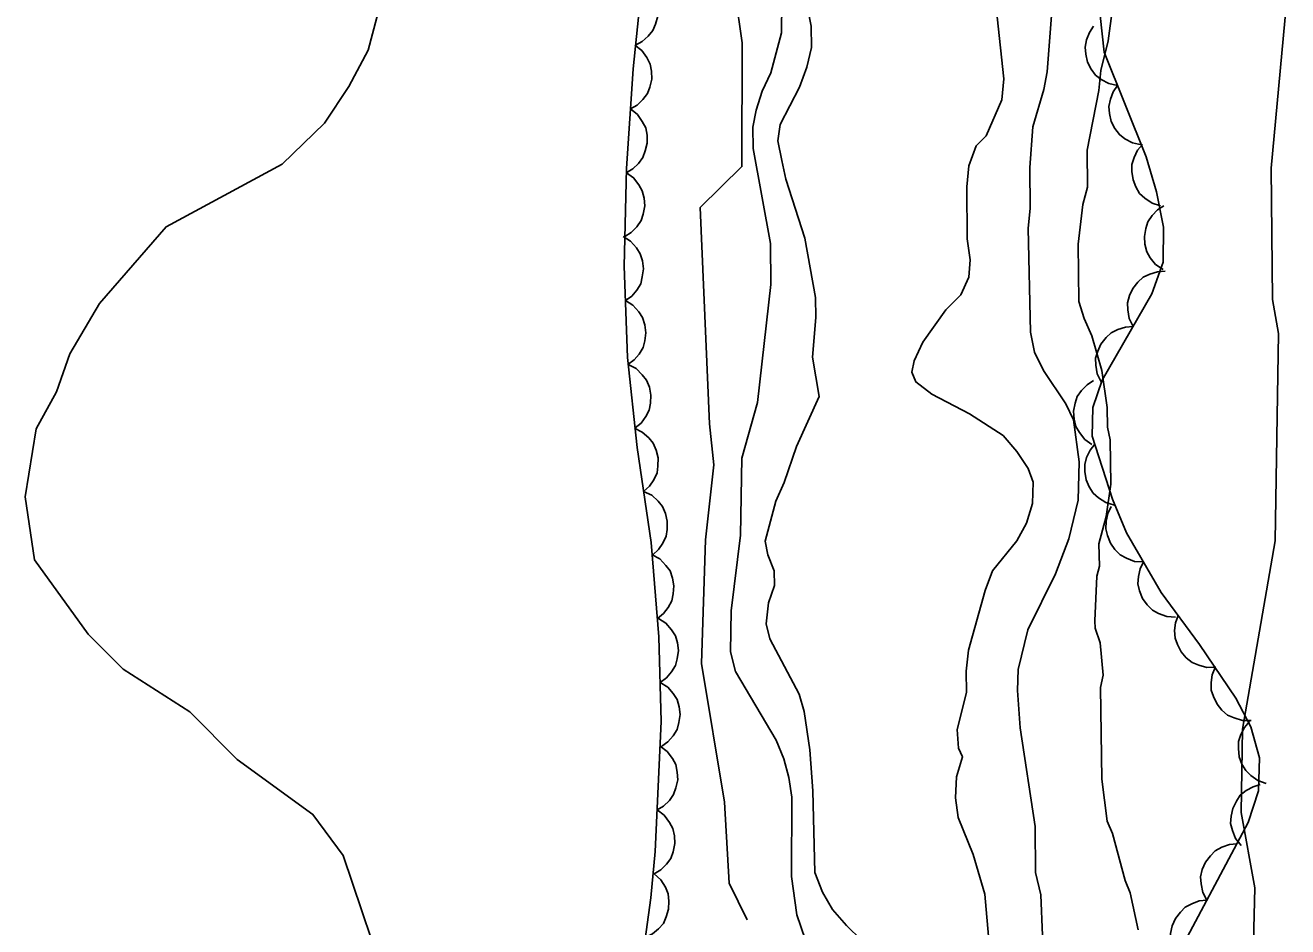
# Model space of a CAD drawing. Extents: x 282461 to 284471, y 5554090 to 5557646.
# Drawn here: x 283431 to 283490.2, y 5556473.6 to 5556515.9 of the extents above; entities that cross this region are included whole.
import ezdxf

# ---------------------------------------------------------------- set-up
doc = ezdxf.new("R2010")
doc.units = 0
for name, color, linetype in [('Niveau 2', 7, 'Continuous'), ('Niveau 4', 7, 'Continuous'), ('Niveau 44', 7, 'Continuous'), ('Niveau 7', 7, 'Continuous')]:
    doc.layers.add(name, color=color, linetype=linetype)

msp = doc.modelspace()

# ---------------------------------------------------------------- linework, layer by layer
at = {"layer": 'Niveau 2'}
for points in [[(283489.26, 5556564.72), (283488.56, 5556562.25), (283487.59, 5556556.06), (283487.96, 5556542.85), (283488.58, 5556535.72), (283489.23, 5556533.4), (283489.71, 5556529.74), (283489.28, 5556524.83), (283489.96, 5556521.48), (283490.21, 5556517.66), (283489.43, 5556509.22), (283489.49, 5556503.05)], [(283464.84, 5556473.94), (283464, 5556475.66), (283463.77, 5556479.46), (283462.7, 5556485.96), (283462.89, 5556491.77), (283463.27, 5556495.29), (283463.07, 5556497.21), (283462.63, 5556507.36), (283464.59, 5556509.29), (283464.61, 5556515.1), (283464.28, 5556517.4), (283464.86, 5556520.9), (283467.31, 5556531.32), (283469.64, 5556538.66), (283470.02, 5556538.92), (283471.15, 5556543.9), (283471.23, 5556553.29), (283471.42, 5556554.08), (283470.82, 5556556.8), (283471.38, 5556558.43), (283471.36, 5556560.41), (283471.47, 5556561.23), (283471.46, 5556561.92), (283471.78, 5556564.48)], [(283448, 5556518.37), (283447.06, 5556514.75), (283446.14, 5556513.04), (283445.01, 5556511.33), (283443.01, 5556509.4), (283437.57, 5556506.46), (283434.44, 5556502.86), (283433.06, 5556500.5), (283432.43, 5556498.71), (283431.48, 5556496.98), (283430.96, 5556493.79), (283431.4, 5556490.83), (283433.92, 5556487.34), (283435.56, 5556485.7), (283438.68, 5556483.69), (283440.9, 5556481.46), (283444.46, 5556478.88), (283445.88, 5556476.95), (283448.09, 5556470.42)], [(283481.99, 5556516.7), (283481.78, 5556515.19), (283481.44, 5556513.79), (283481.34, 5556512.86), (283480.79, 5556510.06), (283480.81, 5556508.32), (283480.59, 5556507.5), (283480.37, 5556505.64), (283480.41, 5556502.96), (283480.65, 5556502.15), (283481.01, 5556501.34), (283481.49, 5556499.72)], [(283488.61, 5556472.88), (283488.67, 5556475.43), (283488.02, 5556478.97), (283488.09, 5556482.89), (283489.62, 5556491.73), (283489.78, 5556501.46), (283489.49, 5556503.05)], [(283481.49, 5556499.72), (283481.74, 5556497.98), (283481.75, 5556497.05), (283481.88, 5556496.47), (283481.9, 5556494.38), (283481.69, 5556492.86), (283481.35, 5556491.58), (283481.37, 5556490.53), (283481.25, 5556490.07), (283481.16, 5556487.97), (283481.17, 5556487.63), (283481.41, 5556486.93), (283481.54, 5556485.42), (283481.43, 5556484.84), (283481.48, 5556480.54), (283481.74, 5556478.56), (283481.98, 5556477.98), (283482.58, 5556475.78), (283482.82, 5556475.2), (283483.19, 5556473.46)]]:
    msp.add_lwpolyline(points, dxfattribs=at)
at = {"layer": 'Niveau 4'}
for points in [[(283467.66, 5556516.8), (283467.85, 5556515.87), (283467.86, 5556514.88)], [(283476.54, 5556468.87), (283476, 5556475.14), (283475.45, 5556477), (283474.74, 5556478.73), (283474.61, 5556479.66), (283474.66, 5556480.65), (283474.94, 5556481.58), (283474.76, 5556481.99), (283474.69, 5556482.86), (283475.13, 5556484.61), (283475.12, 5556485.6), (283475.23, 5556486.59), (283476.01, 5556489.39), (283476.35, 5556490.32), (283477.49, 5556491.73), (283477.95, 5556492.55), (283478.23, 5556493.48), (283478.27, 5556494.47), (283478.03, 5556495.11), (283477.5, 5556495.92), (283476.85, 5556496.67), (283475.27, 5556497.69), (283473.51, 5556498.61), (283472.75, 5556499.18), (283472.57, 5556499.64), (283472.68, 5556500.17), (283473.08, 5556501.04), (283474.17, 5556502.57), (283474.86, 5556503.27), (283475.25, 5556504.09), (283475.3, 5556504.91), (283475.17, 5556505.89), (283475.15, 5556508.33), (283475.25, 5556509.32), (283475.59, 5556510.26), (283476.05, 5556510.73), (283476.79, 5556512.42), (283476.89, 5556513.41), (283476.57, 5556516.32)], [(283467.86, 5556514.88), (283467.64, 5556513.95), (283467.3, 5556513.01), (283466.39, 5556511.26), (283466.28, 5556510.5), (283466.47, 5556509.57), (283466.65, 5556508.7), (283467.55, 5556505.92), (283468.05, 5556503.14), (283468.06, 5556502.21), (283467.91, 5556500.34), (283468.22, 5556498.49), (283467.15, 5556496.15), (283466.58, 5556494.46), (283466.19, 5556493.58), (283465.68, 5556491.71), (283465.81, 5556491.07), (283466.11, 5556490.32), (283466.12, 5556489.62), (283465.84, 5556488.81), (283465.73, 5556487.82), (283465.91, 5556487.12), (283467.28, 5556484.52), (283467.52, 5556483.71), (283467.78, 5556481.91), (283467.92, 5556479.99), (283468.02, 5556476.16), (283468.38, 5556475.23), (283468.85, 5556474.42), (283469.5, 5556473.67), (283470.91, 5556472.29)]]:
    msp.add_lwpolyline(points, dxfattribs=at)
at = {"layer": 'Niveau 44'}
for points in [[(283459.96, 5556518.44), (283459.49, 5556513.87), (283459.17, 5556509.19), (283459.07, 5556504.61), (283459.23, 5556500.32), (283459.68, 5556496.11), (283460.33, 5556491.64), (283460.7, 5556487.22), (283460.8, 5556483.24), (283460.53, 5556477.14), (283460.32, 5556474.96), (283458.62, 5556462.53)], [(283459.91, 5556517.97), (283460.23, 5556517.7), (283460.45, 5556517.36), (283460.6, 5556517.06), (283460.65, 5556516.71), (283460.65, 5556516.34), (283460.54, 5556515.97), (283460.42, 5556515.67), (283460.2, 5556515.4), (283459.92, 5556515.15), (283459.6, 5556514.98)], [(283486.07, 5556486.85), (283484.27, 5556489.3), (283482.65, 5556492.09), (283481.99, 5556493.67), (283481.03, 5556496.63), (283481.06, 5556497.98), (283481.5, 5556499.27), (283483.83, 5556503.31), (283484.36, 5556504.8), (283484.38, 5556506.44), (283484.05, 5556508.1), (283483.56, 5556509.75), (283481.59, 5556514.66), (283481.4, 5556516.37)], [(283482.22, 5556513.09), (283481.81, 5556513.18), (283481.46, 5556513.38), (283481.19, 5556513.58), (283480.98, 5556513.86), (283480.81, 5556514.19), (283480.73, 5556514.56), (283480.7, 5556514.89), (283480.77, 5556515.23), (283480.9, 5556515.58), (283481.1, 5556515.88)], [(283459.57, 5556514.99), (283459.9, 5556514.73), (283460.13, 5556514.4), (283460.28, 5556514.1), (283460.35, 5556513.76), (283460.36, 5556513.39), (283460.27, 5556513.01), (283460.16, 5556512.71), (283459.94, 5556512.43), (283459.67, 5556512.17), (283459.36, 5556511.99)], [(283483.34, 5556510.31), (283482.93, 5556510.4), (283482.57, 5556510.59), (283482.31, 5556510.79), (283482.1, 5556511.07), (283481.93, 5556511.4), (283481.85, 5556511.78), (283481.81, 5556512.1), (283481.89, 5556512.45), (283482.02, 5556512.79), (283482.22, 5556513.09)], [(283459.36, 5556511.99), (283459.69, 5556511.73), (283459.92, 5556511.4), (283460.08, 5556511.11), (283460.14, 5556510.76), (283460.15, 5556510.39), (283460.06, 5556510.02), (283459.95, 5556509.71), (283459.74, 5556509.43), (283459.47, 5556509.18), (283459.16, 5556509)], [(283484.24, 5556507.45), (283483.84, 5556507.57), (283483.51, 5556507.8), (283483.26, 5556508.03), (283483.08, 5556508.33), (283482.95, 5556508.67), (283482.9, 5556509.05), (283482.89, 5556509.38), (283483, 5556509.71), (283483.16, 5556510.05), (283483.39, 5556510.33)], [(283459.17, 5556509), (283459.51, 5556508.76), (283459.76, 5556508.43), (283459.92, 5556508.15), (283460, 5556507.81), (283460.03, 5556507.44), (283459.96, 5556507.06), (283459.86, 5556506.75), (283459.66, 5556506.46), (283459.4, 5556506.19), (283459.1, 5556506)], [(283484.36, 5556504.45), (283484.01, 5556504.69), (283483.76, 5556505.01), (283483.59, 5556505.29), (283483.51, 5556505.64), (283483.48, 5556506), (283483.55, 5556506.38), (283483.64, 5556506.69), (283483.84, 5556506.99), (283484.09, 5556507.25), (283484.39, 5556507.45)], [(283459.02, 5556506), (283459.37, 5556505.78), (283459.64, 5556505.47), (283459.82, 5556505.19), (283459.93, 5556504.86), (283459.97, 5556504.49), (283459.92, 5556504.11), (283459.85, 5556503.79), (283459.66, 5556503.49), (283459.42, 5556503.21), (283459.13, 5556503)], [(283482.95, 5556501.78), (283482.76, 5556502.16), (283482.7, 5556502.56), (283482.69, 5556502.89), (283482.78, 5556503.23), (283482.94, 5556503.56), (283483.18, 5556503.86), (283483.42, 5556504.09), (283483.73, 5556504.24), (283484.09, 5556504.35), (283484.45, 5556504.38)], [(283459.13, 5556503), (283459.48, 5556502.78), (283459.75, 5556502.47), (283459.93, 5556502.2), (283460.04, 5556501.86), (283460.08, 5556501.49), (283460.03, 5556501.11), (283459.96, 5556500.79), (283459.77, 5556500.49), (283459.53, 5556500.21), (283459.24, 5556500)], [(283481.45, 5556499.18), (283481.27, 5556499.56), (283481.2, 5556499.96), (283481.19, 5556500.29), (283481.29, 5556500.63), (283481.44, 5556500.96), (283481.69, 5556501.26), (283481.92, 5556501.49), (283482.23, 5556501.64), (283482.59, 5556501.75), (283482.95, 5556501.78)], [(283459.26, 5556500), (283459.63, 5556499.81), (283459.92, 5556499.52), (283460.12, 5556499.26), (283460.25, 5556498.93), (283460.32, 5556498.56), (283460.3, 5556498.18), (283460.24, 5556497.86), (283460.08, 5556497.55), (283459.86, 5556497.25), (283459.58, 5556497.02)], [(283481.02, 5556496.24), (283480.68, 5556496.48), (283480.43, 5556496.8), (283480.27, 5556497.09), (283480.18, 5556497.43), (283480.16, 5556497.8), (283480.23, 5556498.18), (283480.33, 5556498.49), (283480.53, 5556498.78), (283480.79, 5556499.04), (283481.09, 5556499.24)], [(283459.55, 5556497.01), (283459.92, 5556496.83), (283460.22, 5556496.56), (283460.43, 5556496.3), (283460.57, 5556495.98), (283460.66, 5556495.62), (283460.65, 5556495.23), (283460.61, 5556494.91), (283460.46, 5556494.59), (283460.25, 5556494.29), (283459.98, 5556494.04)], [(283482.08, 5556493.4), (283481.67, 5556493.52), (283481.33, 5556493.74), (283481.08, 5556493.96), (283480.89, 5556494.25), (283480.75, 5556494.59), (283480.69, 5556494.97), (283480.68, 5556495.3), (283480.77, 5556495.64), (283480.93, 5556495.97), (283481.15, 5556496.26)], [(283459.98, 5556494.04), (283460.36, 5556493.86), (283460.66, 5556493.59), (283460.87, 5556493.33), (283461, 5556493.01), (283461.09, 5556492.65), (283461.08, 5556492.26), (283461.04, 5556491.94), (283460.89, 5556491.62), (283460.68, 5556491.32), (283460.41, 5556491.07)], [(283483.44, 5556490.73), (283483.02, 5556490.76), (283482.64, 5556490.91), (283482.35, 5556491.06), (283482.1, 5556491.31), (283481.89, 5556491.62), (283481.75, 5556491.97), (283481.67, 5556492.29), (283481.69, 5556492.64), (283481.77, 5556493), (283481.93, 5556493.33)], [(283460.38, 5556491.07), (283460.74, 5556490.87), (283461.02, 5556490.57), (283461.22, 5556490.31), (283461.34, 5556489.97), (283461.4, 5556489.61), (283461.37, 5556489.23), (283461.31, 5556488.91), (283461.14, 5556488.6), (283460.91, 5556488.31), (283460.63, 5556488.08)], [(283484.94, 5556488.14), (283484.53, 5556488.17), (283484.15, 5556488.31), (283483.86, 5556488.47), (283483.61, 5556488.72), (283483.4, 5556489.02), (283483.26, 5556489.38), (283483.18, 5556489.7), (283483.2, 5556490.05), (283483.28, 5556490.41), (283483.44, 5556490.73)], [(283486.84, 5556485.8), (283486.42, 5556485.78), (283486.03, 5556485.89), (283485.73, 5556486.01), (283485.45, 5556486.23), (283485.21, 5556486.51), (283485.04, 5556486.85), (283484.92, 5556487.16), (283484.9, 5556487.51), (283484.94, 5556487.88), (283485.07, 5556488.22)], [(283460.68, 5556488.08), (283461.03, 5556487.86), (283461.29, 5556487.55), (283461.47, 5556487.27), (283461.57, 5556486.93), (283461.61, 5556486.57), (283461.56, 5556486.19), (283461.48, 5556485.87), (283461.29, 5556485.57), (283461.05, 5556485.29), (283460.75, 5556485.08)], [(283484.71, 5556471.65), (283488.36, 5556478.51), (283488.83, 5556479.99), (283488.88, 5556481.53), (283488.48, 5556483), (283487.78, 5556484.34), (283486.07, 5556486.85)], [(283488.49, 5556483.29), (283488.08, 5556483.29), (283487.69, 5556483.41), (283487.39, 5556483.54), (283487.12, 5556483.78), (283486.89, 5556484.06), (283486.73, 5556484.41), (283486.62, 5556484.72), (283486.62, 5556485.07), (283486.67, 5556485.44), (283486.8, 5556485.77)], [(283460.75, 5556485.08), (283461.11, 5556484.86), (283461.37, 5556484.55), (283461.55, 5556484.27), (283461.65, 5556483.93), (283461.69, 5556483.57), (283461.63, 5556483.19), (283461.55, 5556482.87), (283461.37, 5556482.57), (283461.12, 5556482.29), (283460.83, 5556482.08)], [(283489.2, 5556480.34), (283488.81, 5556480.48), (283488.48, 5556480.71), (283488.24, 5556480.94), (283488.06, 5556481.24), (283487.93, 5556481.59), (283487.9, 5556481.97), (283487.9, 5556482.3), (283488.01, 5556482.63), (283488.18, 5556482.96), (283488.42, 5556483.24)], [(283460.75, 5556482.08), (283461.08, 5556481.83), (283461.33, 5556481.51), (283461.49, 5556481.22), (283461.56, 5556480.87), (283461.58, 5556480.51), (283461.5, 5556480.13), (283461.39, 5556479.82), (283461.19, 5556479.54), (283460.92, 5556479.27), (283460.62, 5556479.09)], [(283488.02, 5556477.42), (283487.76, 5556477.75), (283487.61, 5556478.13), (283487.53, 5556478.45), (283487.55, 5556478.8), (283487.63, 5556479.16), (283487.8, 5556479.5), (283487.98, 5556479.78), (283488.26, 5556480), (283488.58, 5556480.18), (283488.92, 5556480.28)], [(283460.62, 5556479.09), (283460.95, 5556478.84), (283461.19, 5556478.51), (283461.35, 5556478.22), (283461.43, 5556477.88), (283461.44, 5556477.51), (283461.36, 5556477.13), (283461.26, 5556476.82), (283461.05, 5556476.54), (283460.79, 5556476.28), (283460.48, 5556476.09)], [(283486.42, 5556474.85), (283486.22, 5556475.22), (283486.14, 5556475.62), (283486.12, 5556475.95), (283486.2, 5556476.3), (283486.35, 5556476.64), (283486.58, 5556476.94), (283486.81, 5556477.18), (283487.12, 5556477.34), (283487.47, 5556477.47), (283487.82, 5556477.5)], [(283460.47, 5556476.09), (283460.79, 5556475.81), (283461, 5556475.46), (283461.13, 5556475.16), (283461.17, 5556474.81), (283461.15, 5556474.44), (283461.04, 5556474.07), (283460.91, 5556473.77), (283460.68, 5556473.51), (283460.39, 5556473.27), (283460.07, 5556473.11)], [(283485.01, 5556472.21), (283484.81, 5556472.57), (283484.73, 5556472.97), (283484.71, 5556473.3), (283484.79, 5556473.65), (283484.94, 5556473.99), (283485.17, 5556474.29), (283485.4, 5556474.53), (283485.71, 5556474.69), (283486.06, 5556474.82), (283486.42, 5556474.85)]]:
    msp.add_lwpolyline(points, dxfattribs=at)
at = {"layer": 'Niveau 7'}
for points in [[(283478.7, 5556473.2), (283478.62, 5556475.11), (283478.37, 5556476.16), (283478.35, 5556478.31), (283477.65, 5556482.95), (283477.52, 5556484.7), (283477.56, 5556485.68), (283478.01, 5556487.55), (283479.31, 5556490.18), (283479.93, 5556491.82), (283480.38, 5556493.63), (283480.42, 5556495.43), (283480.16, 5556497.4), (283479.8, 5556498.15), (283478.74, 5556499.71), (283478.32, 5556500.58), (283478.13, 5556501.51), (283478.02, 5556506.39), (283478.12, 5556507.32), (283478.1, 5556509.24), (283478.25, 5556511.16), (283478.76, 5556512.91), (283478.92, 5556513.73), (283479.43, 5556520.48)], [(283466.48, 5556518.41), (283466.45, 5556515.56), (283465.95, 5556513.69), (283465.55, 5556512.82), (283465.27, 5556511.94), (283465.11, 5556511.13), (283465.12, 5556510.14), (283465.93, 5556505.67), (283465.95, 5556503.75), (283465.32, 5556498.22), (283464.59, 5556495.6), (283464.52, 5556491.99), (283464.09, 5556488.44), (283464.06, 5556486.52), (283464.3, 5556485.59), (283466.2, 5556482.36), (283466.56, 5556481.49), (283466.8, 5556480.62), (283466.93, 5556479.69), (283466.92, 5556475.97), (283467.17, 5556474.17), (283467.77, 5556472.43)]]:
    msp.add_lwpolyline(points, dxfattribs=at)

doc.saveas('drawing.dxf')
